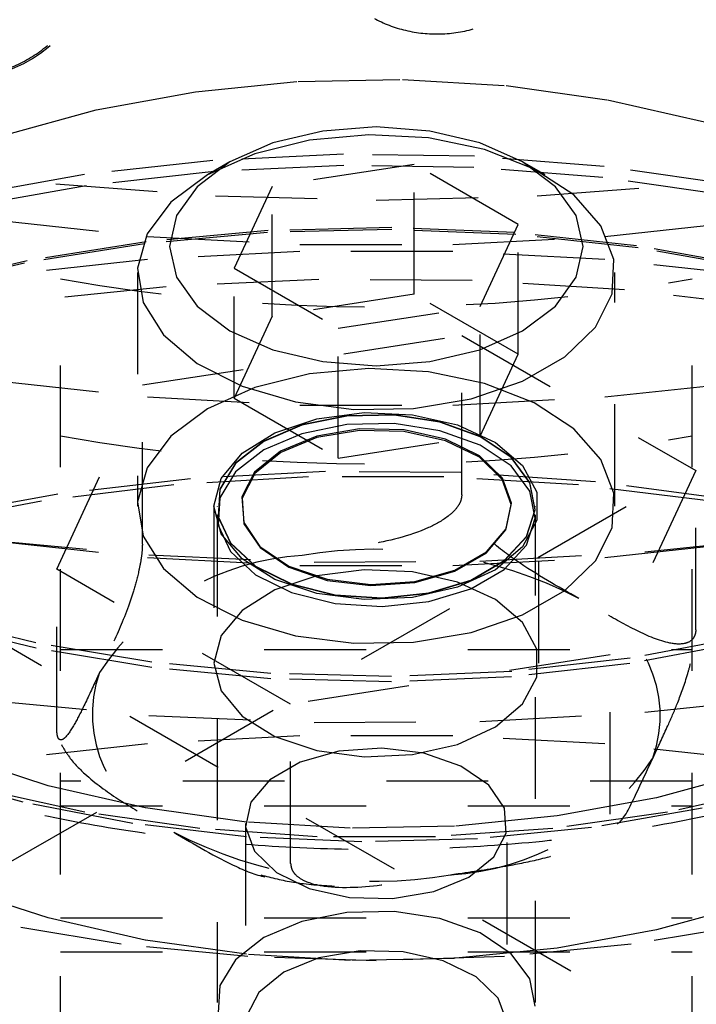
# Model space of a CAD drawing. Header units: inches. Extents: x 1907 to 2452, y -210 to -54.
# Tile 399 of 656: x 1997.441 to 1998.105, y -189.897 to -188.93. Entities that reach past the tile are written whole.
import ezdxf

# ---------------------------------------------------------------- set-up
doc = ezdxf.new("R2010")
doc.units = ezdxf.units.IN
doc.header["$LTSCALE"] = 0.5
doc.header["$MEASUREMENT"] = 0
doc.linetypes.add('HIDDEN', pattern=[0.225, 0.15, -0.075])
doc.layers.add('SID-M-H', color=4, linetype='HIDDEN')

msp = doc.modelspace()

# ---------------------------------------------------------------- linework, layer by layer
at = {"layer": 'SID-M-H'}
for p, q in [((1997.71405, -188.99071), (1997.81636, -188.98869)), ((1997.81636, -188.98869), (1997.91818, -188.99474)), ((1997.61318, -189.00075), (1997.71405, -188.99071)), ((1997.91818, -188.99474), (1998.01764, -189.00873)), ((1997.51561, -189.01863), (1997.61318, -189.00075)), ((1998.01764, -189.00873), (1998.11286, -189.03041)), ((1997.42317, -189.04401), (1997.51561, -189.01863)), ((1997.79075, -189.03543), (1997.73818, -189.03943)), ((1997.84332, -189.03943), (1997.79075, -189.03543)), ((1993.96562, -191.75817), (1998.67463, -189.03971)), ((1997.73818, -189.03943), (1997.68919, -189.05114)), ((1997.78339, -189.04298), (1997.72536, -189.04828)), ((1997.84188, -189.04617), (1997.78339, -189.04298)), ((1997.89715, -189.05766), (1997.84188, -189.04617)), ((1997.89231, -189.05114), (1997.84332, -189.03943)), ((1997.68919, -189.05114), (1997.64712, -189.06978)), ((1997.72536, -189.04828), (1997.67144, -189.06175)), ((1997.93438, -189.06978), (1997.89231, -189.05114)), ((1997.67144, -189.06175), (1997.62502, -189.08254)), ((1997.75859, -189.06223), (1997.63044, -189.06826)), ((1997.88713, -189.06424), (1997.75859, -189.06223)), ((1998.01453, -189.07426), (1997.88713, -189.06424)), ((1997.94574, -189.07672), (1997.89715, -189.05766)), ((1997.32164, -189.07152), (1997.47601, -189.09128)), ((1997.63044, -189.06826), (1997.50416, -189.08224)), ((1997.64712, -189.06978), (1997.61484, -189.09407)), ((1997.6471, -189.06979), (1997.62499, -189.08256)), ((1997.75881, -189.07321), (1997.6315, -189.07919)), ((1997.82811, -189.07221), (1997.68869, -189.09378)), ((1997.88649, -189.0752), (1997.75881, -189.07321)), ((1997.93017, -189.13113), (1997.82811, -189.07221)), ((1997.82811, -189.1998), (1997.82811, -189.07221)), ((1998.01305, -189.08516), (1997.88649, -189.0752)), ((1997.96666, -189.09407), (1997.93438, -189.06978)), ((1997.95651, -189.08256), (1997.9344, -189.06979)), ((1998.13931, -189.09218), (1998.01453, -189.07426)), ((1997.50416, -189.08224), (1997.38125, -189.10403)), ((1997.6315, -189.07919), (1997.50606, -189.09308)), ((1997.62502, -189.08254), (1997.58901, -189.10934)), ((1997.9846, -189.10216), (1997.94574, -189.07672)), ((1998.137, -189.10295), (1998.01305, -189.08516)), ((1997.50606, -189.09308), (1997.38396, -189.11473)), ((1997.47601, -189.09128), (1997.63278, -189.10319)), ((1997.61484, -189.09407), (1997.59455, -189.12235)), ((1997.68869, -189.09378), (1997.65133, -189.17426)), ((1997.68869, -189.22136), (1997.68869, -189.09378)), ((1997.94872, -189.10319), (1998.10549, -189.09128)), ((1997.98695, -189.12235), (1997.96666, -189.09407)), ((1997.63278, -189.10319), (1997.79075, -189.10718)), ((1997.79075, -189.10718), (1997.94872, -189.10319)), ((1998.01127, -189.13238), (1997.9846, -189.10216)), ((1997.58901, -189.10934), (1997.56568, -189.14047)), ((1997.59455, -189.12235), (1997.58763, -189.1527)), ((1997.99388, -189.1527), (1997.98695, -189.12235)), ((1997.41871, -189.12712), (1997.56625, -189.14304)), ((1997.80592, -189.1342), (1997.68472, -189.1372)), ((1997.92693, -189.1392), (1997.80592, -189.1342)), ((1997.89281, -189.21162), (1997.93017, -189.13113)), ((1997.93017, -189.25871), (1997.93017, -189.13113)), ((1998.02408, -189.16548), (1998.01127, -189.13238)), ((1998.01525, -189.14304), (1998.16279, -189.12712)), ((1997.56568, -189.14047), (1997.55649, -189.17396)), ((1997.68393, -189.13911), (1997.56323, -189.15015)), ((1997.68472, -189.1372), (1997.5649, -189.14816)), ((1997.56625, -189.14304), (1997.7157, -189.15103)), ((1997.80603, -189.13609), (1997.68393, -189.13911)), ((1997.92794, -189.14112), (1997.80603, -189.13609)), ((1997.8658, -189.15103), (1998.01525, -189.14304)), ((1998.04616, -189.15213), (1997.92693, -189.1392)), ((1998.04805, -189.15414), (1997.92794, -189.14112)), ((1997.56323, -189.15015), (1997.44548, -189.16905)), ((1997.5649, -189.14816), (1997.44802, -189.16693)), ((1997.58763, -189.1527), (1997.59455, -189.18305)), ((1997.7157, -189.15103), (1997.8658, -189.15103)), ((1997.98695, -189.18305), (1997.99388, -189.1527)), ((1998.16206, -189.17281), (1998.04616, -189.15213)), ((1997.7157, -189.15775), (1997.56625, -189.16575)), ((1997.8658, -189.15775), (1997.7157, -189.15775)), ((1998.01525, -189.16575), (1997.8658, -189.15775)), ((1998.16481, -189.17499), (1998.04805, -189.15414)), ((1997.44548, -189.16905), (1997.33224, -189.19559)), ((1997.44802, -189.16693), (1997.33562, -189.19327)), ((1997.56625, -189.16575), (1997.41871, -189.18167)), ((1998.16279, -189.18167), (1998.01525, -189.16575)), ((1998.02224, -189.19938), (1998.02408, -189.16548)), ((1997.55638, -189.17821), (1997.55638, -189.40787)), ((1997.55649, -189.17396), (1997.56202, -189.20773)), ((1997.65133, -189.17426), (1997.75339, -189.23318)), ((1997.65133, -189.30185), (1997.65133, -189.17426)), ((1998.02513, -189.40787), (1998.02513, -189.17821)), ((1997.48075, -189.96975), (1997.48075, -189.18462)), ((1997.73432, -189.1852), (1997.58436, -189.19232)), ((1997.59455, -189.18305), (1997.61484, -189.21133)), ((1997.88477, -189.18622), (1997.73432, -189.1852)), ((1998.03439, -189.19537), (1997.88477, -189.18622)), ((1997.96666, -189.21133), (1997.98695, -189.18305)), ((1998.10075, -189.96975), (1998.10075, -189.18462)), ((1997.58436, -189.19232), (1997.43622, -189.20752)), ((1997.82811, -189.1998), (1997.68869, -189.22136)), ((1997.93017, -189.25871), (1997.82811, -189.1998)), ((1998.00585, -189.23195), (1998.02224, -189.19938)), ((1998.18187, -189.21256), (1998.03439, -189.19537)), ((1997.56202, -189.20773), (1997.58192, -189.23964)), ((1997.61484, -189.21133), (1997.64712, -189.23561)), ((1997.75339, -189.23318), (1997.89281, -189.21162)), ((1997.89281, -189.3392), (1997.89281, -189.21162)), ((1997.93438, -189.23561), (1997.96666, -189.21133)), ((1997.68869, -189.22136), (1997.65133, -189.30185)), ((1997.56111, -189.28884), (1997.8748, -189.24032)), ((1997.58192, -189.23964), (1997.61494, -189.26769)), ((1997.64712, -189.23561), (1997.68919, -189.25425)), ((1997.75339, -189.36077), (1997.75339, -189.23318)), ((1997.8748, -189.24032), (1998.10444, -189.37288)), ((1997.8748, -189.39668), (1997.8748, -189.24032)), ((1997.89231, -189.25425), (1997.93438, -189.23561)), ((1997.97594, -189.26114), (1998.00585, -189.23195)), ((1997.68919, -189.25425), (1997.73818, -189.26596)), ((1997.84332, -189.26596), (1997.89231, -189.25425)), ((1997.89281, -189.3392), (1997.93017, -189.25871)), ((1997.61494, -189.26769), (1997.65901, -189.29012)), ((1997.73818, -189.26596), (1997.79075, -189.26996)), ((1997.79075, -189.26996), (1997.84332, -189.26596)), ((1997.9344, -189.28512), (1997.97594, -189.26114)), ((1997.72536, -189.27794), (1997.67144, -189.29141)), ((1997.78339, -189.27263), (1997.72536, -189.27794)), ((1997.84188, -189.27582), (1997.78339, -189.27263)), ((1997.89715, -189.28731), (1997.84188, -189.27582)), ((1997.41871, -189.28471), (1997.56625, -189.30063)), ((1997.47706, -189.46993), (1997.56111, -189.28884)), ((1997.56111, -189.4452), (1997.56111, -189.28884)), ((1997.88383, -189.30239), (1997.9344, -189.28512)), ((1997.94574, -189.30637), (1997.89715, -189.28731)), ((1998.01525, -189.30063), (1998.16279, -189.28471)), ((1997.67144, -189.29141), (1997.62502, -189.31219)), ((1997.65901, -189.29012), (1997.71136, -189.30552)), ((1997.56625, -189.30063), (1997.7157, -189.30863)), ((1997.65133, -189.30185), (1997.75339, -189.36077)), ((1997.71136, -189.30552), (1997.76869, -189.31291)), ((1997.82741, -189.31185), (1997.88383, -189.30239)), ((1997.8658, -189.30863), (1998.01525, -189.30063)), ((1997.9846, -189.33181), (1997.94574, -189.30637)), ((1997.62502, -189.31219), (1997.58901, -189.33899)), ((1997.7157, -189.30863), (1997.8658, -189.30863)), ((1997.73248, -189.32215), (1997.77883, -189.31605)), ((1997.76869, -189.31291), (1997.82741, -189.31185)), ((1997.77883, -189.31605), (1997.82624, -189.3181)), ((1997.6913, -189.33588), (1997.73248, -189.32215)), ((1997.7617, -189.31924), (1997.71774, -189.32812)), ((1997.7617, -189.31956), (1997.71774, -189.32844)), ((1997.80824, -189.31823), (1997.7617, -189.31924)), ((1997.80824, -189.31855), (1997.7617, -189.31956)), ((1997.80824, -189.3268), (1997.7617, -189.32781)), ((1997.85323, -189.32519), (1997.80824, -189.31823)), ((1997.85323, -189.32551), (1997.80824, -189.31855)), ((1997.85323, -189.33376), (1997.80824, -189.3268)), ((1997.82624, -189.3181), (1997.8705, -189.32812)), ((1997.89267, -189.3395), (1997.85323, -189.32519)), ((1997.89267, -189.33982), (1997.85323, -189.32551)), ((1997.65896, -189.356), (1997.6913, -189.33588)), ((1997.71774, -189.32812), (1997.68026, -189.34408)), ((1997.71774, -189.32844), (1997.68026, -189.34441)), ((1997.71774, -189.33669), (1997.68026, -189.35265)), ((1997.7617, -189.32781), (1997.71774, -189.33669)), ((1997.7743, -189.33202), (1997.73235, -189.33923)), ((1997.77434, -189.33342), (1997.73247, -189.34061)), ((1997.81804, -189.33306), (1997.7743, -189.33202)), ((1997.81798, -189.33446), (1997.77434, -189.33342)), ((1997.85868, -189.34363), (1997.81798, -189.33446)), ((1997.85881, -189.34225), (1997.81804, -189.33306)), ((1997.89267, -189.34806), (1997.85323, -189.33376)), ((1997.8705, -189.32812), (1997.90767, -189.34524)), ((1998.01127, -189.36203), (1997.9846, -189.33181)), ((1997.58901, -189.33899), (1997.56568, -189.37012)), ((1997.68026, -189.34408), (1997.65261, -189.36572)), ((1997.68026, -189.34441), (1997.65261, -189.36604)), ((1997.73235, -189.33923), (1997.69673, -189.35391)), ((1997.73247, -189.34061), (1997.69692, -189.35527)), ((1997.75339, -189.36077), (1997.89281, -189.3392)), ((1997.89201, -189.35992), (1997.85868, -189.34363)), ((1997.89221, -189.35858), (1997.85881, -189.34225)), ((1997.92305, -189.35988), (1997.89267, -189.3395)), ((1997.92305, -189.3602), (1997.89267, -189.33982)), ((1997.90767, -189.34524), (1997.93445, -189.36791)), ((1997.63834, -189.38073), (1997.65896, -189.356)), ((1997.68026, -189.35265), (1997.65261, -189.37429)), ((1997.69673, -189.35391), (1997.67129, -189.37447)), ((1997.69692, -189.35527), (1997.67154, -189.37579)), ((1997.92305, -189.36844), (1997.89267, -189.34806)), ((1997.65261, -189.36572), (1997.63722, -189.3911)), ((1997.65261, -189.36604), (1997.63722, -189.39142)), ((1997.91437, -189.38159), (1997.89201, -189.35992)), ((1997.91462, -189.38028), (1997.89221, -189.35858)), ((1997.94168, -189.38452), (1997.92305, -189.35988)), ((1997.94168, -189.38484), (1997.92305, -189.3602)), ((1998.02408, -189.39513), (1998.01127, -189.36203)), ((1997.56568, -189.37012), (1997.55649, -189.40362)), ((1997.74084, -189.37381), (1997.60837, -189.38096)), ((1997.65261, -189.37429), (1997.63722, -189.39966)), ((1997.67129, -189.37447), (1997.65881, -189.39869)), ((1997.67154, -189.37579), (1997.65907, -189.39996)), ((1997.87389, -189.37483), (1997.74084, -189.37381)), ((1998.00599, -189.38401), (1997.87389, -189.37483)), ((1997.94168, -189.39309), (1997.92305, -189.36844)), ((1997.93445, -189.36791), (1997.94847, -189.39414)), ((1998.10444, -189.37288), (1998.02039, -189.55398)), ((1998.10444, -189.52924), (1998.10444, -189.37288)), ((1997.60837, -189.38096), (1997.47795, -189.39619)), ((1997.72428, -189.37903), (1997.59208, -189.38705)), ((1997.63125, -189.40787), (1997.63834, -189.38073)), ((1997.85722, -189.37903), (1997.72428, -189.37903)), ((1997.98942, -189.38705), (1997.85722, -189.37903)), ((1997.92333, -189.40627), (1997.91437, -189.38159)), ((1997.9236, -189.40501), (1997.91462, -189.38028)), ((1997.94689, -189.41124), (1997.94168, -189.38452)), ((1997.94689, -189.41156), (1997.94168, -189.38484)), ((1998.13565, -189.40125), (1998.00599, -189.38401)), ((1997.59208, -189.38705), (1997.46205, -189.403)), ((1997.63722, -189.3911), (1997.63548, -189.41796)), ((1997.63722, -189.39142), (1997.63548, -189.41829)), ((1997.94689, -189.41981), (1997.94168, -189.39309)), ((1997.94847, -189.39414), (1997.94847, -189.42159)), ((1998.11945, -189.403), (1997.98942, -189.38705)), ((1998.02224, -189.42903), (1998.02408, -189.39513)), ((1997.46205, -189.403), (1997.33562, -189.42672)), ((1997.47795, -189.39619), (1997.35109, -189.41935)), ((1997.55649, -189.40362), (1997.56202, -189.43738)), ((1997.63722, -189.39966), (1997.63548, -189.42653)), ((1997.65881, -189.39869), (1997.66061, -189.42394)), ((1997.65907, -189.39996), (1997.66088, -189.42515)), ((1997.91819, -189.43009), (1997.9236, -189.40501)), ((1997.63125, -189.40787), (1997.63125, -189.56219)), ((1997.63834, -189.43501), (1997.63125, -189.40787)), ((1997.6345, -189.40787), (1997.6345, -189.40819)), ((1997.91793, -189.43129), (1997.92333, -189.40627)), ((1997.93823, -189.43766), (1997.94689, -189.41124)), ((1997.93823, -189.43798), (1997.94689, -189.41156)), ((1997.947, -189.40819), (1997.947, -189.40787)), ((1997.95025, -189.56219), (1997.95025, -189.40787)), ((1997.6345, -189.41643), (1997.6345, -189.89554)), ((1997.63548, -189.41796), (1997.64754, -189.44394)), ((1997.63548, -189.41829), (1997.64754, -189.44426)), ((1997.66061, -189.42394), (1997.67653, -189.44748)), ((1997.94847, -189.42159), (1997.93445, -189.44782)), ((1997.93823, -189.44623), (1997.94689, -189.41981)), ((1997.947, -189.89554), (1997.947, -189.41643)), ((1997.63548, -189.42653), (1997.64754, -189.4525)), ((1997.66088, -189.42515), (1997.67676, -189.44865)), ((1997.89874, -189.45395), (1997.91793, -189.43129)), ((1997.89896, -189.45279), (1997.91819, -189.43009)), ((1998.00585, -189.4616), (1998.02224, -189.42903)), ((1997.40678, -189.44074), (1997.56742, -189.45584)), ((1997.41871, -189.4423), (1997.56625, -189.45822)), ((1997.56202, -189.43738), (1997.58192, -189.46929)), ((1997.65896, -189.45973), (1997.63834, -189.43501)), ((1997.91647, -189.46143), (1997.93823, -189.43766)), ((1997.91647, -189.46175), (1997.93823, -189.43798)), ((1998.01525, -189.45822), (1998.16279, -189.4423)), ((1998.05444, -189.45281), (1998.21448, -189.43572)), ((1998.67463, -190.26453), (1997.26042, -189.44812)), ((1997.64754, -189.44394), (1997.67232, -189.4667)), ((1997.64754, -189.44426), (1997.67232, -189.46702)), ((1997.64754, -189.4525), (1997.67232, -189.47527)), ((1997.67653, -189.44748), (1997.70481, -189.46676)), ((1997.67676, -189.44865), (1997.70499, -189.46789)), ((1997.86801, -189.47066), (1997.89896, -189.45279)), ((1997.89245, -189.4619), (1998.05444, -189.45281)), ((1997.93445, -189.44782), (1997.90767, -189.47049)), ((1997.91647, -189.47), (1997.93823, -189.44623)), ((1997.56625, -189.45822), (1997.7157, -189.46622)), ((1997.56742, -189.45584), (1997.72971, -189.46291)), ((1997.6913, -189.47985), (1997.65896, -189.45973)), ((1997.72971, -189.46291), (1997.89245, -189.4619)), ((1997.8658, -189.46622), (1998.01525, -189.45822)), ((1997.86786, -189.47178), (1997.89874, -189.45395)), ((1997.88353, -189.48044), (1997.91647, -189.46143)), ((1997.88353, -189.48076), (1997.91647, -189.46175)), ((1997.97594, -189.49079), (1998.00585, -189.4616)), ((1997.47706, -189.62629), (1997.47706, -189.46993)), ((1997.7067, -189.6025), (1997.47706, -189.46993)), ((1997.58192, -189.46929), (1997.61494, -189.49734)), ((1997.67232, -189.4667), (1997.70762, -189.48424)), ((1997.67232, -189.46702), (1997.70762, -189.48456)), ((1997.70481, -189.46676), (1997.74242, -189.4797)), ((1997.70499, -189.46789), (1997.74251, -189.4808)), ((1997.7157, -189.46622), (1997.8658, -189.46622)), ((1997.77883, -189.47037), (1997.73248, -189.47648)), ((1997.82624, -189.47242), (1997.77883, -189.47037)), ((1997.8705, -189.48245), (1997.82624, -189.47242)), ((1997.82861, -189.48285), (1997.86786, -189.47178)), ((1997.82869, -189.48176), (1997.86801, -189.47066)), ((1997.90767, -189.47049), (1997.8705, -189.48761)), ((1997.88353, -189.48901), (1997.91647, -189.47)), ((1997.67232, -189.47527), (1997.70762, -189.49281)), ((1997.73248, -189.47648), (1997.6913, -189.4902)), ((1997.73248, -189.49358), (1997.6913, -189.47985)), ((1997.74242, -189.4797), (1997.78526, -189.48488)), ((1997.74251, -189.4808), (1997.78527, -189.48597)), ((1997.78526, -189.48488), (1997.82869, -189.48176)), ((1997.84236, -189.493), (1997.88353, -189.48044)), ((1997.84236, -189.49333), (1997.88353, -189.48076)), ((1997.90767, -189.49956), (1997.8705, -189.48245)), ((1997.6913, -189.4902), (1997.65896, -189.51032)), ((1997.70762, -189.48424), (1997.75031, -189.49499)), ((1997.70762, -189.48456), (1997.75031, -189.49531)), ((1997.78527, -189.48597), (1997.82861, -189.48285)), ((1997.8705, -189.48761), (1997.82624, -189.49763)), ((1997.84236, -189.50157), (1997.88353, -189.48901)), ((1997.9344, -189.51477), (1997.97594, -189.49079)), ((1997.61494, -189.49734), (1997.65901, -189.51977)), ((1997.70762, -189.49281), (1997.75031, -189.50356)), ((1997.77883, -189.49969), (1997.73248, -189.49358)), ((1997.75031, -189.49499), (1997.79659, -189.498)), ((1997.75031, -189.49531), (1997.79659, -189.49833)), ((1997.82624, -189.49763), (1997.77883, -189.49969)), ((1997.79659, -189.498), (1997.84236, -189.493)), ((1997.79659, -189.49833), (1997.84236, -189.49333)), ((1997.79659, -189.50657), (1997.84236, -189.50157)), ((1997.93445, -189.52224), (1997.90767, -189.49956)), ((1997.65896, -189.51032), (1997.63834, -189.53505)), ((1997.75031, -189.50356), (1997.79659, -189.50657)), ((1997.45648, -189.54216), (1997.34735, -189.51551)), ((1997.45668, -189.54741), (1997.34762, -189.52079)), ((1997.65901, -189.51977), (1997.71136, -189.53517)), ((1997.88383, -189.53204), (1997.9344, -189.51477)), ((1997.94847, -189.54847), (1997.93445, -189.52224)), ((1997.63834, -189.53505), (1997.63125, -189.56219)), ((1997.71136, -189.53517), (1997.76869, -189.54257)), ((1997.82741, -189.5415), (1997.88383, -189.53204)), ((1998.1528, -189.5362), (1998.04001, -189.55714)), ((1997.57029, -189.56116), (1997.45648, -189.54216)), ((1997.57043, -189.56641), (1997.45668, -189.54741)), ((1997.48075, -189.54872), (1998.10075, -189.54872)), ((1997.76869, -189.54257), (1997.82741, -189.5415)), ((1997.94847, -189.57592), (1997.94847, -189.54847)), ((1998.15259, -189.54146), (1998.03986, -189.56239)), ((1998.02039, -189.55398), (1997.7067, -189.6025)), ((1998.04001, -189.55714), (1997.92372, -189.57024)), ((1998.02039, -189.71034), (1998.02039, -189.55398)), ((1997.6872, -189.57226), (1997.57029, -189.56116)), ((1997.68727, -189.5775), (1997.57043, -189.56641)), ((1997.63125, -189.56219), (1997.63834, -189.58933)), ((1998.03986, -189.56239), (1997.92364, -189.57548)), ((1997.80557, -189.5753), (1997.6872, -189.57226)), ((1997.80556, -189.58054), (1997.68727, -189.5775)), ((1997.92364, -189.57548), (1997.80556, -189.58054)), ((1997.92372, -189.57024), (1997.80557, -189.5753)), ((1997.93445, -189.60214), (1997.94847, -189.57592)), ((1997.40678, -189.59833), (1997.56742, -189.61343)), ((1997.63834, -189.58933), (1997.65896, -189.61406)), ((1998.05444, -189.6104), (1998.21448, -189.59332)), ((1997.7067, -189.75886), (1997.7067, -189.6025)), ((1997.90767, -189.62482), (1997.93445, -189.60214)), ((1997.56742, -189.61343), (1997.72971, -189.6205)), ((1997.65896, -189.61406), (1997.6913, -189.63418)), ((1997.89245, -189.61949), (1998.05444, -189.6104)), ((1997.72971, -189.6205), (1997.89245, -189.61949)), ((1997.8705, -189.64193), (1997.90767, -189.62482)), ((1997.7157, -189.63339), (1997.56625, -189.64138)), ((1997.6913, -189.63418), (1997.73248, -189.6479)), ((1997.8658, -189.63339), (1997.7157, -189.63339)), ((1998.01525, -189.64138), (1997.8658, -189.63339)), ((1997.56625, -189.64138), (1997.41871, -189.65731)), ((1997.79606, -189.64567), (1997.75408, -189.64869)), ((1997.83746, -189.65068), (1997.79606, -189.64567)), ((1997.82624, -189.65196), (1997.8705, -189.64193)), ((1998.16279, -189.65731), (1998.01525, -189.64138)), ((1997.46864, -189.68258), (1997.37941, -189.65362)), ((1997.75408, -189.64869), (1997.71608, -189.65941)), ((1997.73248, -189.6479), (1997.77883, -189.65401)), ((1997.77883, -189.65401), (1997.82624, -189.65196)), ((1997.8738, -189.66318), (1997.83746, -189.65068)), ((1997.71608, -189.65941), (1997.68617, -189.67668)), ((1997.90114, -189.68181), (1997.8738, -189.66318)), ((1997.44415, -189.69879), (1997.34167, -189.67046)), ((1998.15833, -189.66898), (1998.06589, -189.69436)), ((1997.50465, -189.70847), (1997.39607, -189.6847)), ((1997.56386, -189.70426), (1997.46864, -189.68258)), ((1998.10075, -189.67794), (1997.48075, -189.67794)), ((1997.68617, -189.67668), (1997.66759, -189.69862)), ((1997.91652, -189.70456), (1997.90114, -189.68181)), ((1998.18543, -189.6847), (1998.07685, -189.70847)), ((1998.06589, -189.69436), (1997.96832, -189.71223)), ((1997.55189, -189.71964), (1997.44415, -189.69879)), ((1997.48075, -189.70233), (1998.10075, -189.70233)), ((1997.66332, -189.71825), (1997.56386, -189.70426)), ((1997.66759, -189.69862), (1997.66236, -189.72285)), ((1997.91826, -189.72896), (1997.91652, -189.70456)), ((1998.11084, -189.70472), (1998.00204, -189.72364)), ((1997.61741, -189.72452), (1997.50465, -189.70847)), ((1997.96832, -189.71223), (1997.86745, -189.72227)), ((1998.07685, -189.70847), (1997.96409, -189.72452)), ((1997.66325, -189.73268), (1997.55189, -189.71964)), ((1997.66225, -189.71978), (1997.66225, -190.43834)), ((1997.66236, -189.72285), (1997.67104, -189.74675)), ((1997.76514, -189.72429), (1997.66332, -189.71825)), ((1997.86745, -189.72227), (1997.76514, -189.72429)), ((1998.00204, -189.72364), (1997.89004, -189.7347)), ((1997.91925, -190.43834), (1997.91925, -189.71978)), ((1997.73269, -189.7326), (1997.61741, -189.72452)), ((1997.77654, -189.73773), (1997.66325, -189.73268)), ((1997.84881, -189.7326), (1997.73269, -189.7326)), ((1997.96409, -189.72452), (1997.84881, -189.7326)), ((1997.90619, -189.75236), (1997.91826, -189.72896)), ((1997.89004, -189.7347), (1997.77654, -189.73773)), ((1997.67104, -189.74675), (1997.69269, -189.76773)), ((1997.88161, -189.77224), (1997.90619, -189.75236)), ((1997.69269, -189.76773), (1997.72497, -189.78351)), ((1997.84719, -189.78643), (1997.88161, -189.77224)), ((1997.46864, -189.81241), (1997.37941, -189.78345)), ((1997.72497, -189.78351), (1997.76438, -189.79239)), ((1997.80664, -189.7934), (1997.84719, -189.78643)), ((1997.76438, -189.79239), (1997.80664, -189.7934)), ((1998.15833, -189.79881), (1998.06589, -189.82419)), ((1997.7617, -189.80692), (1997.71774, -189.8158)), ((1997.80824, -189.80591), (1997.7617, -189.80692)), ((1997.85323, -189.81287), (1997.80824, -189.80591)), ((1997.54041, -189.83819), (1997.41919, -189.81803)), ((1997.56386, -189.83409), (1997.46864, -189.81241)), ((1997.48075, -189.81216), (1998.10075, -189.81216)), ((1997.71774, -189.8158), (1997.68026, -189.83176)), ((1997.89267, -189.82717), (1997.85323, -189.81287)), ((1998.16231, -189.81803), (1998.04109, -189.83819)), ((1997.92305, -189.84755), (1997.89267, -189.82717)), ((1998.06589, -189.82419), (1997.96832, -189.84206)), ((1997.66479, -189.85039), (1997.54041, -189.83819)), ((1997.66332, -189.84808), (1997.56386, -189.83409)), ((1997.68026, -189.83176), (1997.65261, -189.8534)), ((1998.04109, -189.83819), (1997.91671, -189.85039)), ((1997.48075, -189.84563), (1998.10075, -189.84563)), ((1997.76514, -189.85412), (1997.66332, -189.84808)), ((1997.77486, -189.84459), (1997.73431, -189.85156)), ((1997.81712, -189.8456), (1997.77486, -189.84459)), ((1997.85653, -189.85448), (1997.81712, -189.8456)), ((1997.96832, -189.84206), (1997.86745, -189.8521)), ((1997.94168, -189.8722), (1997.92305, -189.84755)), ((1997.65261, -189.8534), (1997.63722, -189.87877)), ((1997.79075, -189.85447), (1997.66479, -189.85039)), ((1997.73431, -189.85156), (1997.69989, -189.86575)), ((1997.86745, -189.8521), (1997.76514, -189.85412)), ((1997.91671, -189.85039), (1997.79075, -189.85447)), ((1997.88881, -189.87026), (1997.85653, -189.85448)), ((1997.69989, -189.86575), (1997.67531, -189.88562)), ((1997.63722, -189.87877), (1997.63548, -189.90564)), ((1997.91046, -189.89124), (1997.88881, -189.87026)), ((1997.94689, -189.89892), (1997.94168, -189.8722)), ((1997.67531, -189.88562), (1997.66324, -189.90903)), ((1997.91914, -189.91514), (1997.91046, -189.89124))]:
    msp.add_line(p, q, dxfattribs=at)
for centre, radius, start, end in [((1997.38759, -188.86184), 0.125, 265.75741, 337.45941), ((1997.79075, -187.4584), 1.75384, 259.8192, 280.1808), ((1997.79075, -187.61272), 1.75384, 259.8192, 280.1808), ((1997.79123, -189.88193), 0.43173, 62.64283, 99.7711), ((1997.73333, -189.71275), 0.25675, 93.4335, 146.56112), ((1997.94583, -189.61412), 0.12365, 340.539, 69.25792), ((1997.63567, -189.61247), 0.12365, 160.539, 249.25792), ((1997.84817, -189.51384), 0.25675, 273.4335, 326.56112), ((1997.79027, -189.34466), 0.43173, 242.64283, 279.7711)]:
    msp.add_arc(centre, radius, start, end, dxfattribs=at)
for points, knots in [([(1997.95101, -188.8618), (1997.94982, -188.87182), (1997.94744, -188.89186), (1997.92876, -188.91721), (1997.90127, -188.9354), (1997.86753, -188.94456), (1997.8321, -188.94433), (1997.79865, -188.93525), (1997.77031, -188.91821), (1997.74986, -188.8944), (1997.73979, -188.86568), (1997.74184, -188.83496), (1997.75627, -188.80604), (1997.78139, -188.78298), (1997.81376, -188.76899), (1997.84914, -188.7656), (1997.88352, -188.77267), (1997.91371, -188.78902), (1997.9367, -188.81284), (1997.94918, -188.83847), (1997.95049, -188.85508), (1997.95101, -188.8618)], [0, 0, 0, 0, 0.055458, 0.11094, 0.16584, 0.219208, 0.271112, 0.32234, 0.373973, 0.426856, 0.481262, 0.536827, 0.592742, 0.648038, 0.701938, 0.754261, 0.805594, 0.856981, 0.909395, 0.963315, 1, 1, 1, 1]), ([(1997.50995, -188.87659), (1997.50878, -188.8869), (1997.50645, -188.90751), (1997.48829, -188.93739), (1997.46184, -188.9622), (1997.42978, -188.97943), (1997.39661, -188.98762), (1997.36576, -188.98643), (1997.33996, -188.97603), (1997.32154, -188.95699), (1997.31254, -188.93062), (1997.31437, -188.89941), (1997.32729, -188.86714), (1997.35, -188.83821), (1997.37964, -188.81662), (1997.4125, -188.80485), (1997.44492, -188.80372), (1997.47378, -188.81282), (1997.496, -188.8311), (1997.50816, -188.85371), (1997.50943, -188.87), (1997.50995, -188.87659)], [0, 0, 0, 0, 0.055458, 0.11094, 0.16584, 0.219208, 0.271112, 0.32234, 0.373973, 0.426856, 0.481262, 0.536827, 0.592742, 0.648038, 0.701938, 0.754261, 0.805594, 0.856981, 0.909395, 0.963315, 1, 1, 1, 1]), ([(1996.84284, -189.26964), (1996.84343, -189.27258), (1996.84844, -189.29723), (1996.8695, -189.3422), (1996.90635, -189.40345), (1996.95587, -189.4616), (1997.01603, -189.5161), (1997.08648, -189.56614), (1997.16613, -189.61104), (1997.25388, -189.65018), (1997.34851, -189.6831), (1997.44878, -189.7094), (1997.55338, -189.7288), (1997.66099, -189.74108), (1997.77023, -189.74611), (1997.87973, -189.74382), (1997.98809, -189.73425), (1998.09395, -189.7175), (1998.19597, -189.69376), (1998.29286, -189.66329), (1998.38339, -189.6264), (1998.4664, -189.5835), (1998.54081, -189.53501), (1998.60552, -189.48146), (1998.65972, -189.4235), (1998.70187, -189.36183), (1998.73004, -189.30508), (1998.73861, -189.26846), (1998.74197, -189.25411)], [0, 0, 0, 0, 0.005288, 0.044333, 0.083729, 0.123564, 0.163772, 0.20422, 0.24478, 0.285358, 0.325909, 0.366422, 0.406899, 0.447349, 0.487783, 0.528212, 0.568649, 0.609103, 0.649588, 0.690117, 0.7307, 0.771345, 0.812049, 0.852785, 0.893469, 0.933974, 0.974137, 1, 1, 1, 1]), ([(1997.8748, -189.39668), (1997.87454, -189.39883), (1997.874, -189.40313), (1997.86939, -189.41066), (1997.85925, -189.42029), (1997.83013, -189.436), (1997.78078, -189.44697), (1997.73929, -189.45324), (1997.71796, -189.45647)], [0, 0, 0, 0, 0.043026, 0.085892, 0.15709, 0.280631, 0.630026, 1, 1, 1, 1]), ([(1997.98962, -189.49849), (1997.9691, -189.48695), (1997.93826, -189.46961), (1997.90235, -189.44259), (1997.88582, -189.42386), (1997.87839, -189.41139), (1997.87521, -189.40288), (1997.87491, -189.39826), (1997.8748, -189.39668)], [0, 0, 0, 0, 0.484463, 0.727979, 0.850181, 0.909284, 0.968993, 1, 1, 1, 1]), ([(1997.56111, -189.4452), (1997.56104, -189.44747), (1997.5609, -189.45199), (1997.55966, -189.46147), (1997.55694, -189.47538), (1997.54914, -189.5034), (1997.53592, -189.53522), (1997.5248, -189.55903), (1997.51908, -189.57127)], [0, 0, 0, 0, 0.043026, 0.085892, 0.15709, 0.280631, 0.630026, 1, 1, 1, 1]), ([(1998.10444, -189.52924), (1998.10444, -189.52934), (1998.10443, -189.53147), (1998.10364, -189.53569), (1998.09987, -189.54077), (1998.0911, -189.54419), (1998.07224, -189.54203), (1998.04417, -189.52963), (1998.01494, -189.51311), (1997.99665, -189.50255), (1997.98962, -189.49849)], [0, 0, 0, 0, 0.001904, 0.043647, 0.095348, 0.171904, 0.309324, 0.568276, 0.834138, 1, 1, 1, 1]), ([(1998.06242, -189.65532), (1998.06317, -189.65369), (1998.06831, -189.64261), (1998.07644, -189.62521), (1998.08714, -189.60031), (1998.09468, -189.57959), (1998.09997, -189.56028), (1998.10253, -189.54833), (1998.10401, -189.53805), (1998.10442, -189.53229), (1998.10444, -189.5297), (1998.10444, -189.52924)], [0, 0, 0, 0, 0.0486536, 0.3315736, 0.5233476, 0.7403978, 0.8196151, 0.8993315, 0.9478821, 0.9908437, 1, 1, 1, 1]), ([(1997.51908, -189.57127), (1997.51833, -189.5729), (1997.51319, -189.58397), (1997.50506, -189.60158), (1997.49436, -189.62278), (1997.48682, -189.63456), (1997.48153, -189.63804), (1997.47897, -189.63714), (1997.47749, -189.63322), (1997.47708, -189.62924), (1997.47706, -189.62673), (1997.47706, -189.62629)], [0, 0, 0, 0, 0.048654, 0.331574, 0.523348, 0.740398, 0.819615, 0.899332, 0.947882, 0.990844, 1, 1, 1, 1]), ([(1997.48163, -189.64214), (1997.48386, -189.64595), (1997.49028, -189.6569), (1997.50943, -189.67618), (1997.53727, -189.6963), (1997.56657, -189.7135), (1997.58485, -189.72405), (1997.59188, -189.7281)], [0, 0, 0, 0, 0.081155, 0.233633, 0.520965, 0.815962, 1, 1, 1, 1]), ([(1998.0273, -189.71971), (1998.02792, -189.7194), (1998.03334, -189.71671), (1998.04569, -189.69093), (1998.05674, -189.66741), (1998.06242, -189.65532)], [0, 0, 0, 0, 0.058645, 0.515858, 1, 1, 1, 1]), ([(1997.86354, -189.77012), (1997.86636, -189.76969), (1997.88555, -189.76672), (1997.91587, -189.76213), (1997.9558, -189.7541), (1997.98395, -189.74528), (1998.00368, -189.73431), (1998.01326, -189.72641), (1998.01876, -189.71846), (1998.02031, -189.71335), (1998.02038, -189.71079), (1998.02039, -189.71034)], [0, 0, 0, 0, 0.0486536, 0.3315736, 0.5233476, 0.7403978, 0.8196151, 0.8993315, 0.9478821, 0.9908437, 1, 1, 1, 1]), ([(1997.59188, -189.7281), (1997.6124, -189.74026), (1997.64324, -189.75853), (1997.67915, -189.77297), (1997.69568, -189.77333), (1997.70311, -189.76943), (1997.70629, -189.76459), (1997.70659, -189.76032), (1997.7067, -189.75886)], [0, 0, 0, 0, 0.484463, 0.727979, 0.850181, 0.909284, 0.968993, 1, 1, 1, 1]), ([(1997.7067, -189.75886), (1997.70696, -189.76093), (1997.7075, -189.76506), (1997.71211, -189.77117), (1997.72225, -189.77766), (1997.75137, -189.78437), (1997.80072, -189.78006), (1997.84221, -189.7735), (1997.86354, -189.77012)], [0, 0, 0, 0, 0.043026, 0.085892, 0.15709, 0.280631, 0.630026, 1, 1, 1, 1]), ([(1997.67736, -189.77008), (1997.68797, -189.7728), (1997.71114, -189.77874), (1997.73614, -189.78031), (1997.74969, -189.78116)], [0, 0, 0, 0, 0.4580612, 1, 1, 1, 1])]:
    msp.add_open_spline(points, degree=3, knots=knots, dxfattribs=at)

doc.saveas('drawing.dxf')
